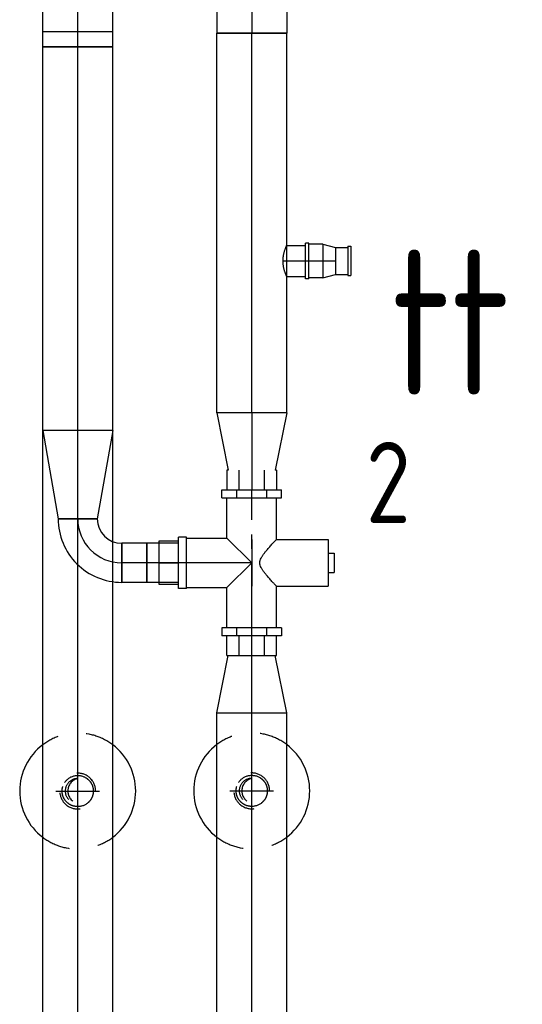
# Model space of a CAD drawing. Extents: x -156717 to 425753, y -51191 to 363295.
# Tile 439 of 502: x 216030 to 216463, y 169838 to 170688. Entities that reach past the tile are written whole.
import ezdxf
from ezdxf.enums import TextEntityAlignment as Align
from ezdxf.lldxf.tags import DXFTag

# ---------------------------------------------------------------- set-up
doc = ezdxf.new("R2010")
doc.units = 0
doc.header["$LTSCALE"] = 50
doc.linetypes.add('CENTER', pattern=[2, 1.25, -0.25, 0.25, -0.25])
doc.linetypes.add('STREEPJES', pattern=[0.1, 0.05, -0.05])
doc.layers.get('0').update_dxf_attribs({"linetype": 'CONTINUOUS'})
for name, color, linetype in [('57LB', 4, 'CONTINUOUS'), ('WL5501--_D', 151, 'CONTINUOUS'), ('WL5501--_HARTLIJN', 8, 'CONTINUOUS'), ('WL5502--_D', 150, 'CONTINUOUS'), ('WL5502--_HARTLIJN', 8, 'CONTINUOUS')]:
    doc.layers.add(name, color=color, linetype=linetype)
doc.styles.add('BURO-025', font='ARIAL.TTF', dxfattribs={"height": 125})
doc.styles.add('ISO25', font='ISO', dxfattribs={"width": 0.9})
tags = doc.linetypes.add('CENTER2', pattern=[28.575, 19.05, -3.175, 3.175, -3.175]).pattern_tags.tags
tags[10:11] = [DXFTag(74, 4), DXFTag(75, 0), DXFTag(340, '0'), DXFTag(46, 1.0), DXFTag(50, 0.0), DXFTag(44, 0.0), DXFTag(45, 0.0)]
tags[8:9] = [DXFTag(74, 4), DXFTag(75, 0), DXFTag(340, '0'), DXFTag(46, 1.0), DXFTag(50, 0.0), DXFTag(44, 0.0), DXFTag(45, 0.0)]
tags[6:7] = [DXFTag(74, 4), DXFTag(75, 0), DXFTag(340, '0'), DXFTag(46, 1.0), DXFTag(50, 0.0), DXFTag(44, 0.0), DXFTag(45, 0.0)]
tags[4:5] = [DXFTag(74, 4), DXFTag(75, 0), DXFTag(340, '0'), DXFTag(46, 1.0), DXFTag(50, 0.0), DXFTag(44, 0.0), DXFTag(45, 0.0)]

# ---------------------------------------------------------------- blocks, each defined once
blk = doc.blocks.new('*U935')
at = {"color": 0, "ltscale": 10}
for p, q in [((3.17, 13.45, -3400), (19.36, 13.45, -3400)), ((3.17, -13.45, -3400), (19.36, -13.45, -3400))]:
    blk.add_line(p, q, dxfattribs=at)
blk.add_spline([(3.14, -13.38, -3400), (3.04, -13.17, -3400), (2.9, -12.83, -3400), (2.7, -12.36, -3400), (2.45, -11.76, -3400), (2.17, -11.04, -3400), (1.87, -10.21, -3400), (1.55, -9.27, -3400), (1.23, -8.23, -3400), (0.92, -7.11, -3400), (0.64, -5.92, -3400), (0.4, -4.67, -3400), (0.21, -3.37, -3400), (0.08, -2.04, -3400), (0.01, -0.68, -3400), (0.01, 0.68, -3400), (0.08, 2.04, -3400), (0.21, 3.37, -3400), (0.4, 4.67, -3400), (0.64, 5.92, -3400), (0.92, 7.11, -3400), (1.23, 8.23, -3400), (1.55, 9.27, -3400), (1.87, 10.21, -3400), (2.17, 11.04, -3400), (2.45, 11.76, -3400), (2.7, 12.36, -3400), (2.9, 12.83, -3400), (3.04, 13.17, -3400), (3.14, 13.38, -3400), (3.17, 13.45, -3400)], degree=3, dxfattribs=at)
at = {"layer": 'WL5502--_HARTLIJN', "linetype": 'CENTER2'}
blk.add_line((0, 0, -3400), (34.36, 0, -3400), dxfattribs=at)
at = {"layer": 'WL5502--_D', "color": 2, "style": 'BURO-025'}
blk.add_attdef('POSNR', text='', height=125, dxfattribs=at).set_placement((0, 0), align=Align.MIDDLE)
blk = doc.blocks.new('*U936')
at = {"color": 0, "ltscale": 10}
for p, q in [((-12, 15.45, -3400), (-15, 15.45, -3400)), ((-15, -15.45, -3400), (-15, 15.45, -3400)), ((-12, -15.45, -3400), (-12, 15.45, -3400)), ((0, 14.45, -3400), (-12, 14.45, -3400)), ((0, 14.45, -3400), (11, 11.65, -3400)), ((0, 14.45, -3400), (0, -14.45, -3400)), ((11, 11.65, -3400), (21.4, 11.65, -3400)), ((11, 11.65, -3400), (11, -11.65, -3400)), ((21.4, 12.65, -3400), (24, 12.65, -3400)), ((21.4, 12.65, -3400), (21.4, -12.65, -3400)), ((24, 12.65, -3400), (24, -12.65, -3400)), ((-12, -15.45, -3400), (-15, -15.45, -3400)), ((0, -14.45, -3400), (-12, -14.45, -3400)), ((0, -14.45, -3400), (11, -11.65, -3400)), ((11, -11.65, -3400), (21.4, -11.65, -3400)), ((21.4, -12.65, -3400), (24, -12.65, -3400))]:
    blk.add_line(p, q, dxfattribs=at)
at = {"layer": 'WL5502--_HARTLIJN', "linetype": 'CENTER2'}
blk.add_line((0, 0, -3400), (11, 0, -3400), dxfattribs=at)
at = {"layer": 'WL5502--_D', "color": 2, "style": 'BURO-025'}
blk.add_attdef('POSNR', text='', height=125, dxfattribs=at).set_placement((0, 0), align=Align.MIDDLE)
blk = doc.blocks.new('*U1179')
at = {"color": 2, "ltscale": 10}
for start, end in [(37.08506, 142.91494), (217.08506, 322.91494)]:
    blk.add_arc((0, 0, -3296.04), 50, start, end, dxfattribs=at)
at = {"color": 8, "linetype": 'STREEPJES', "ltscale": 10}
for start, end in [(142.91494, 217.08506), (322.91494, 37.08506)]:
    blk.add_arc((0, 0, -3296.04), 50, start, end, dxfattribs=at)
at = {"layer": 'WL5501--_HARTLIJN', "linetype": 'CENTER2'}
for p, q in [((0, 14.91, -3296.04), (0, -14.91, -3296.04)), ((-14.91, 0, -3296.04), (14.91, 0, -3296.04))]:
    blk.add_line(p, q, dxfattribs=at)
at = {"layer": 'WL5501--_D', "color": 2, "style": 'BURO-025', "flags": 1}
for tag in ['TYPE', 'FABR']:
    blk.add_attdef(tag, text='', height=125, dxfattribs=at).set_placement((0, 0), align=Align.MIDDLE)
blk = doc.blocks.new('*U1180')
at = {"color": 8, "linetype": 'STREEPJES', "ltscale": 10}
for end in [180, 359.82]:
    blk.add_arc((0, 0, -3307.04), 15.45, 0, end, dxfattribs=at)
at = {"layer": 'WL5501--_HARTLIJN', "linetype": 'CENTER2'}
blk.add_circle((0, 0, -3307.04), 0.075, dxfattribs=at)
at = {"layer": 'WL5501--_D', "color": 2, "style": 'BURO-025'}
blk.add_attdef('POSNR', text='', height=125, dxfattribs=at).set_placement((0, 0), align=Align.MIDDLE)
blk = doc.blocks.new('*U1181')
at = {"color": 8, "linetype": 'STREEPJES', "ltscale": 10}
blk.add_circle((0, 0, -3373.02), 13.45, dxfattribs=at)
blk.add_circle((0, 0, -3373.02), 13.45, dxfattribs=at)
for centre, radius, start, end in [((0, 0, -3373.02), 10.76, 270, 90), ((-2.55, 0, -3373.02), 11.06, 283.35118, 76.64882)]:
    blk.add_arc(centre, radius, start, end, dxfattribs=at)
blk.add_spline([(0, 13.45, -3373.02), (-4.16, 12.79, -3373.02), (-7.91, 10.88, -3373.02), (-10.88, 7.91, -3373.02), (-12.79, 4.16, -3373.02), (-13.45, 0, -3373.02), (-12.79, -4.16, -3373.02), (-10.88, -7.91, -3373.02), (-7.91, -10.88, -3373.02), (-4.16, -12.79, -3373.02), (0, -13.45, -3373.02), (4.16, -12.79, -3373.02), (7.91, -10.88, -3373.02), (10.88, -7.91, -3373.02), (12.79, -4.16, -3373.02), (13.45, 0, -3373.02), (12.79, 4.16, -3373.02), (10.88, 7.91, -3373.02), (7.91, 10.88, -3373.02), (4.16, 12.79, -3373.02), (0, 13.45, -3373.02)], degree=3, dxfattribs=at)
at = {"layer": 'WL5501--_HARTLIJN', "linetype": 'CENTER2'}
for p, q in [((0, 18.83, -3373.02), (0, -18.83, -3373.02)), ((18.83, 0, -3373.02), (-18.83, 0, -3373.02))]:
    blk.add_line(p, q, dxfattribs=at)
blk.add_circle((0, 0, -3373.02), 0.075, dxfattribs=at)
at = {"layer": 'WL5501--_D', "color": 2, "style": 'BURO-025'}
blk.add_attdef('POSNR', text='', height=125, dxfattribs=at).set_placement((0, 0), align=Align.MIDDLE)
blk = doc.blocks.new('*U1182')
at = {"color": 2, "ltscale": 10}
for start, end in [(37.08506, 142.91494), (217.08506, 322.91494)]:
    blk.add_arc((0, 0, -3299.23), 50, start, end, dxfattribs=at)
at = {"color": 8, "linetype": 'STREEPJES', "ltscale": 10}
for start, end in [(142.91494, 217.08506), (322.91494, 37.08506)]:
    blk.add_arc((0, 0, -3299.23), 50, start, end, dxfattribs=at)
at = {"layer": 'WL5502--_HARTLIJN', "linetype": 'CENTER2'}
for p, q in [((0, 14.91, -3299.23), (0, -14.91, -3299.23)), ((-14.91, 0, -3299.23), (14.91, 0, -3299.23))]:
    blk.add_line(p, q, dxfattribs=at)
at = {"layer": 'WL5502--_D', "color": 2, "style": 'BURO-025', "flags": 1}
for tag in ['TYPE', 'FABR']:
    blk.add_attdef(tag, text='', height=125, dxfattribs=at).set_placement((0, 0), align=Align.MIDDLE)
blk = doc.blocks.new('*U1183')
at = {"color": 8, "linetype": 'STREEPJES', "ltscale": 10}
for end in [180, 359.82]:
    blk.add_arc((0, 0, -3310.23), 15.45, 0, end, dxfattribs=at)
at = {"layer": 'WL5502--_HARTLIJN', "linetype": 'CENTER2'}
blk.add_circle((0, 0, -3310.23), 0.075, dxfattribs=at)
at = {"layer": 'WL5502--_D', "color": 2, "style": 'BURO-025'}
blk.add_attdef('POSNR', text='', height=125, dxfattribs=at).set_placement((0, 0), align=Align.MIDDLE)
blk = doc.blocks.new('*U1184')
at = {"color": 8, "linetype": 'STREEPJES', "ltscale": 10}
blk.add_circle((0, 0, -3373.02), 13.45, dxfattribs=at)
blk.add_circle((0, 0, -3373.02), 13.45, dxfattribs=at)
for centre, radius, start, end in [((0, 0, -3373.02), 10.76, 90, 270), ((2.55, 0, -3373.02), 11.06, 103.35118, 256.64882)]:
    blk.add_arc(centre, radius, start, end, dxfattribs=at)
blk.add_spline([(0, -13.45, -3373.02), (4.16, -12.79, -3373.02), (7.91, -10.88, -3373.02), (10.88, -7.91, -3373.02), (12.79, -4.16, -3373.02), (13.45, 0, -3373.02), (12.79, 4.16, -3373.02), (10.88, 7.91, -3373.02), (7.91, 10.88, -3373.02), (4.16, 12.79, -3373.02), (0, 13.45, -3373.02), (-4.16, 12.79, -3373.02), (-7.91, 10.88, -3373.02), (-10.88, 7.91, -3373.02), (-12.79, 4.16, -3373.02), (-13.45, 0, -3373.02), (-12.79, -4.16, -3373.02), (-10.88, -7.91, -3373.02), (-7.91, -10.88, -3373.02), (-4.16, -12.79, -3373.02), (0, -13.45, -3373.02)], degree=3, dxfattribs=at)
at = {"layer": 'WL5502--_HARTLIJN', "linetype": 'CENTER2'}
for p, q in [((0, -18.83, -3373.02), (0, 18.83, -3373.02)), ((-18.83, 0, -3373.02), (18.83, 0, -3373.02))]:
    blk.add_line(p, q, dxfattribs=at)
blk.add_circle((0, 0, -3373.02), 0.075, dxfattribs=at)
at = {"layer": 'WL5502--_D', "color": 2, "style": 'BURO-025'}
blk.add_attdef('POSNR', text='', height=125, dxfattribs=at).set_placement((0, 0), align=Align.MIDDLE)
blk = doc.blocks.new('*U1568')
at = {"color": 0, "ltscale": 10}
for p, q in [((0, 30.15, -3600), (327.56, 30.15, -3600)), ((0, -30.15, -3600), (0, 30.15, -3600)), ((327.56, 30.15, -3600), (327.56, -30.15, -3600)), ((0, -30.15, -3600), (327.56, -30.15, -3600))]:
    blk.add_line(p, q, dxfattribs=at)
at = {"layer": 'WL5502--_HARTLIJN', "linetype": 'CENTER2'}
blk.add_line((0, 0, -3600), (327.56, 0, -3600), dxfattribs=at)
at = {"layer": 'WL5502--_D', "color": 2, "style": 'BURO-025'}
blk.add_attdef('POSNR', text='', height=125, dxfattribs=at).set_placement((0, 0), align=Align.MIDDLE)
blk = doc.blocks.new('*U1569')
at = {"color": 0, "ltscale": 10}
for p, q in [((13, 30.15, -3600), (703.07, 30.15, -3600)), ((703.07, 30.15, -3600), (703.07, -30.15, -3600)), ((13, -30.15, -3600), (703.07, -30.15, -3600))]:
    blk.add_line(p, q, dxfattribs=at)
at = {"layer": 'WL5502--_HARTLIJN', "linetype": 'CENTER2'}
blk.add_line((0, 0, -3600), (703.07, 0, -3600), dxfattribs=at)
at = {"layer": 'WL5502--_D', "color": 2, "style": 'BURO-025'}
blk.add_attdef('POSNR', text='', height=125, dxfattribs=at).set_placement((0, 0), align=Align.MIDDLE)
blk = doc.blocks.new('*U1570')
at = {"color": 0, "ltscale": 10}
for p, q in [((0, 30.15, -3600), (49.42, 20.25, -3600)), ((0, 30.15, -3600), (0, -30.15, -3600)), ((0, -30.15, -3600), (49.42, -20.25, -3600))]:
    blk.add_line(p, q, dxfattribs=at)
at = {"layer": 'WL5502--_HARTLIJN', "linetype": 'CENTER2'}
blk.add_line((0, 0, -3600), (66.42, 0, -3600), dxfattribs=at)
for centre in [(0, 0, -3600), (66.42, 0, -3600)]:
    blk.add_circle(centre, 0.075, dxfattribs=at)
at = {"layer": 'WL5502--_D', "color": 2, "style": 'BURO-025'}
blk.add_attdef('POSNR', text='', height=125, dxfattribs=at).set_placement((0, 0), align=Align.MIDDLE)
blk = doc.blocks.new('*U1571')
at = {"color": 0, "ltscale": 10}
for p, q in [((-30.15, 0, -3600), (-30.15, 64, -3600)), ((-30.15, 64, -3600), (30.15, 64, -3600)), ((30.15, 0, -3600), (30.15, 64, -3600))]:
    blk.add_line(p, q, dxfattribs=at)
at = {"layer": 'WL5502--_HARTLIJN', "linetype": 'CENTER2'}
blk.add_line((0, 0, -3600), (0, 64, -3600), dxfattribs=at)
blk.add_circle((0, 0, -3600), 0.075, dxfattribs=at)
at = {"layer": 'WL5502--_D', "color": 2, "style": 'BURO-025'}
blk.add_attdef('POSNR', text='', height=125, dxfattribs=at).set_placement((0, 0), align=Align.MIDDLE)
blk = doc.blocks.new('*U1573')
at = {"color": 0, "ltscale": 10}
for p, q in [((0, 30.15, -3600), (49.42, 20.25, -3600)), ((0, 30.15, -3600), (0, -30.15, -3600)), ((0, -30.15, -3600), (49.42, -20.25, -3600))]:
    blk.add_line(p, q, dxfattribs=at)
at = {"layer": 'WL5502--_HARTLIJN', "linetype": 'CENTER2'}
blk.add_line((0, 0, -3600), (66.42, 0, -3600), dxfattribs=at)
for centre in [(0, 0, -3600), (66.42, 0, -3600)]:
    blk.add_circle(centre, 0.075, dxfattribs=at)
at = {"layer": 'WL5502--_D', "color": 2, "style": 'BURO-025'}
blk.add_attdef('POSNR', text='', height=125, dxfattribs=at).set_placement((0, 0), align=Align.MIDDLE)
blk = doc.blocks.new('*U1576')
at = {"color": 2, "ltscale": 10}
for p, q in [((-18.54, 80, -3600), (-18.54, 63, -3600)), ((0, 80, -3600), (-18.54, 80, -3600)), ((0, 80, -3600), (0, 63, -3600)), ((18.54, 80, -3600), (0, 80, -3600)), ((18.54, 63, -3600), (18.54, 80, -3600)), ((-22.24, 56.2, -3600), (-22.24, 63, -3600)), ((-22.24, 63, -3600), (0, 63, -3600)), ((0, 56.2, -3600), (0, 63, -3600)), ((0, 63, -3600), (22.24, 63, -3600)), ((22.24, 56.2, -3600), (22.24, 63, -3600)), ((-22.24, 56.2, -3600), (0, 56.2, -3600)), ((-21.4, 56.2, -3600), (-21.4, 21.4, -3600)), ((0, 56.2, -3600), (22.24, 56.2, -3600)), ((21.4, 56.2, -3600), (21.4, 21.4, -3600)), ((-56.2, 25.68, -3600), (-63, 25.68, -3600)), ((-63, 12.84, -3600), (-63, 25.68, -3600)), ((-56.2, 12.84, -3600), (-56.2, 25.68, -3600)), ((56.2, 25.68, -3600), (63, 25.68, -3600)), ((56.2, 25.68, -3600), (56.2, 12.84, -3600)), ((63, 25.68, -3600), (63, 12.84, -3600)), ((-80, 21.4, -3600), (-63, 21.4, -3600)), ((-80, 21.4, -3600), (-80, 10.7, -3600)), ((-56.2, 21.4, -3600), (-21.4, 21.4, -3600)), ((-21.4, 21.4, -3600), (0, 0, -3600)), ((21.4, 21.4, -3600), (0, 0, -3600)), ((21.4, 21.4, -3600), (56.2, 21.4, -3600)), ((80, 21.4, -3600), (63, 21.4, -3600)), ((80, 20.25, -3600), (80, 21.4, -3600)), ((-80, 10.7, -3600), (-63, 10.7, -3600)), ((-80, 10.7, -3600), (-80, -10.7, -3600)), ((-63, 12.84, -3600), (-56.2, 12.84, -3600)), ((-63, -12.84, -3600), (-63, 12.84, -3600)), ((-56.2, -12.84, -3600), (-56.2, 12.84, -3600)), ((56.2, 12.84, -3600), (63, 12.84, -3600)), ((56.2, 12.84, -3600), (56.2, -12.84, -3600)), ((63, 12.84, -3600), (63, -12.84, -3600)), ((63, 10.7, -3600), (80, 10.7, -3600)), ((20.22, 0, -3600), (-20.22, 0, -3600)), ((-63, -10.7, -3600), (-80, -10.7, -3600)), ((-80, -10.7, -3600), (-80, -21.4, -3600)), ((-56.2, -12.84, -3600), (-63, -12.84, -3600)), ((-63, -25.68, -3600), (-63, -12.84, -3600)), ((-56.2, -25.68, -3600), (-56.2, -12.84, -3600)), ((63, -12.84, -3600), (56.2, -12.84, -3600)), ((56.2, -12.84, -3600), (56.2, -25.68, -3600)), ((80, -10.7, -3600), (63, -10.7, -3600)), ((63, -12.84, -3600), (63, -25.68, -3600)), ((-80, -21.4, -3600), (-63, -21.4, -3600)), ((-56.2, -21.4, -3600), (-20.22, -21.4, -3600)), ((-20.22, -21.4, -3600), (-20.22, -66, -3600)), ((20.22, -21.4, -3600), (20.22, -66, -3600)), ((20.22, -21.4, -3600), (56.2, -21.4, -3600)), ((80, -21.4, -3600), (63, -21.4, -3600)), ((80, -21.4, -3600), (80, -20.25, -3600)), ((-56.2, -25.68, -3600), (-63, -25.68, -3600)), ((56.2, -25.68, -3600), (63, -25.68, -3600)), ((20.22, -66, -3600), (-20.22, -66, -3600)), ((-8.43, -66, -3600), (-8.43, -71, -3600)), ((8.43, -66, -3600), (8.43, -71, -3600)), ((8.43, -71, -3600), (-8.43, -71, -3600))]:
    blk.add_line(p, q, dxfattribs=at)
blk.add_spline([(-20.12, -21.3, -3600), (-19.81, -21.01, -3600), (-19.29, -20.53, -3600), (-18.58, -19.86, -3600), (-17.68, -19.02, -3600), (-16.6, -18.02, -3600), (-15.34, -16.87, -3600), (-13.93, -15.6, -3600), (-12.38, -14.23, -3600), (-10.7, -12.79, -3600), (-8.9, -11.34, -3600), (-7.02, -9.93, -3600), (-5.07, -8.65, -3600), (-3.06, -7.65, -3600), (-1.02, -7.09, -3600), (1.02, -7.09, -3600), (3.06, -7.65, -3600), (5.07, -8.65, -3600), (7.02, -9.93, -3600), (8.9, -11.34, -3600), (10.7, -12.79, -3600), (12.38, -14.23, -3600), (13.93, -15.6, -3600), (15.34, -16.87, -3600), (16.6, -18.02, -3600), (17.68, -19.02, -3600), (18.58, -19.86, -3600), (19.29, -20.53, -3600), (19.81, -21.01, -3600), (20.12, -21.3, -3600), (20.22, -21.4, -3600)], degree=3, dxfattribs=at)
at = {"layer": 'WL5502--_HARTLIJN', "linetype": 'CENTER'}
for p, q in [((0, 0, -3600), (0, 63, -3600)), ((-63, 0, -3600), (63, 0, -3600))]:
    blk.add_line(p, q, dxfattribs=at)
at = {"layer": 'WL5502--_D', "color": 2, "style": 'BURO-025'}
blk.add_attdef('POSNR', text='', height=125, dxfattribs=at).set_placement((0, 0), align=Align.MIDDLE)
at = {"layer": 'WL5502--_D', "color": 2, "style": 'BURO-025', "flags": 1}
for tag in ['TYPE', 'FABR']:
    blk.add_attdef(tag, text='', height=125, dxfattribs=at).set_placement((0, 0), align=Align.MIDDLE)
blk = doc.blocks.new('*U1577')
at = {"color": 0, "ltscale": 10}
for p, q in [((0, 16.85, -3600), (27.52, 16.85, -3600)), ((27.52, 16.85, -3600), (27.52, -16.85, -3600)), ((0, -16.85, -3600), (27.52, -16.85, -3600))]:
    blk.add_line(p, q, dxfattribs=at)
at = {"layer": 'WL5502--_HARTLIJN', "linetype": 'CENTER2'}
blk.add_line((0, 0, -3600), (27.52, 0, -3600), dxfattribs=at)
at = {"layer": 'WL5502--_D', "color": 2, "style": 'BURO-025'}
blk.add_attdef('POSNR', text='', height=125, dxfattribs=at).set_placement((0, 0), align=Align.MIDDLE)
blk = doc.blocks.new('*U1578')
at = {"color": 0, "ltscale": 10}
for p, q in [((0, 16.85, -3600), (21.48, 16.85, -3600)), ((0, -16.85, -3600), (0, 16.85, -3600)), ((21.48, 16.85, -3600), (21.48, -16.85, -3600)), ((0, -16.85, -3600), (21.48, -16.85, -3600))]:
    blk.add_line(p, q, dxfattribs=at)
at = {"layer": 'WL5502--_HARTLIJN', "linetype": 'CENTER2'}
blk.add_line((0, 0, -3600), (21.48, 0, -3600), dxfattribs=at)
at = {"layer": 'WL5502--_D', "color": 2, "style": 'BURO-025'}
blk.add_attdef('POSNR', text='', height=125, dxfattribs=at).set_placement((0, 0), align=Align.MIDDLE)
blk = doc.blocks.new('*U1579')
at = {"color": 0, "ltscale": 10}
for p, q in [((-38, -16.85, -3600), (-38, 16.85, -3600)), ((16.85, -38, -3600), (-16.85, -38, -3600))]:
    blk.add_line(p, q, dxfattribs=at)
for radius, start in [(54.85, 360), (21.15, 0)]:
    blk.add_arc((-38, -38, -3600), radius, start, 90, dxfattribs=at)
at = {"layer": 'WL5502--_HARTLIJN', "linetype": 'CENTER2'}
blk.add_arc((-38, -38, -3600), 38, 0, 90, dxfattribs=at)
at = {"layer": 'WL5502--_D', "color": 2, "style": 'BURO-025'}
blk.add_attdef('POSNR', text='', height=125, dxfattribs=at).set_placement((0, 0), align=Align.MIDDLE)
blk = doc.blocks.new('*U1584')
at = {"color": 0, "ltscale": 10}
for p, q in [((76, 30.15, -3600), (0, 16.85, -3600)), ((76, -30.15, -3600), (76, 30.15, -3600)), ((0, -16.85, -3600), (0, 16.85, -3600)), ((76, -30.15, -3600), (0, -16.85, -3600))]:
    blk.add_line(p, q, dxfattribs=at)
at = {"layer": 'WL5502--_HARTLIJN', "linetype": 'CENTER2'}
blk.add_line((0, 0, -3600), (76, 0, -3600), dxfattribs=at)
for centre in [(0, 0, -3600), (76, 0, -3600)]:
    blk.add_circle(centre, 0.075, dxfattribs=at)
at = {"layer": 'WL5502--_D', "color": 2, "style": 'BURO-025'}
blk.add_attdef('POSNR', text='', height=125, dxfattribs=at).set_placement((0, 0), align=Align.MIDDLE)
blk = doc.blocks.new('*U1585')
at = {"color": 0, "ltscale": 10}
for p, q in [((0, 30.15, -3600), (344.22, 30.15, -3600)), ((0, -30.15, -3600), (0, 30.15, -3600)), ((344.22, 30.15, -3600), (344.22, -30.15, -3600)), ((0, -30.15, -3600), (344.22, -30.15, -3600))]:
    blk.add_line(p, q, dxfattribs=at)
at = {"layer": 'WL5501--_HARTLIJN', "linetype": 'CENTER2'}
blk.add_line((0, 0, -3600), (344.22, 0, -3600), dxfattribs=at)
at = {"layer": 'WL5501--_D', "color": 2, "style": 'BURO-025'}
blk.add_attdef('POSNR', text='', height=125, dxfattribs=at).set_placement((0, 0), align=Align.MIDDLE)
blk = doc.blocks.new('*U1595')
at = {"color": 0, "ltscale": 10}
for p, q in [((-76, 30.15, -3400), (-65.99, 30.15, -3400)), ((-76, -30.15, -3400), (-76, 30.15, -3400)), ((-65.99, 30.15, -3400), (-46.67, 30.15, -3400)), ((-46.67, 30.15, -3400), (-29.33, 30.15, -3400)), ((-29.33, 30.15, -3400), (-15.18, 30.15, -3400)), ((-15.18, 30.15, -3400), (-5.18, 30.15, -3400)), ((-5.18, 30.15, -3400), (0, 30.15, -3400)), ((-76, -30.15, -3400), (-65.99, -30.15, -3400)), ((-65.99, -30.15, -3400), (-46.67, -30.15, -3400)), ((-46.67, -30.15, -3400), (-29.33, -30.15, -3400)), ((-29.33, -30.15, -3400), (-15.18, -30.15, -3400)), ((-15.18, -30.15, -3400), (-5.18, -30.15, -3400)), ((-5.18, -30.15, -3400), (0, -30.15, -3400))]:
    blk.add_line(p, q, dxfattribs=at)
at = {"layer": 'WL5501--_HARTLIJN', "linetype": 'CENTER2'}
blk.add_line((-76, 0, -3400), (0, 0, -3400), dxfattribs=at)
at = {"layer": 'WL5501--_D', "color": 2, "style": 'BURO-025'}
blk.add_attdef('POSNR', text='', height=125, dxfattribs=at).set_placement((0, 0), align=Align.MIDDLE)
blk = doc.blocks.new('*U1596')
at = {"color": 0, "ltscale": 10}
for p, q in [((24, 30.15, -3400), (960.83, 30.15, -3400)), ((960.83, 30.15, -3400), (960.83, -30.15, -3400)), ((24, -30.15, -3400), (960.83, -30.15, -3400))]:
    blk.add_line(p, q, dxfattribs=at)
at = {"layer": 'WL5501--_HARTLIJN', "linetype": 'CENTER2'}
blk.add_line((0, 0, -3400), (960.83, 0, -3400), dxfattribs=at)
at = {"layer": 'WL5501--_D', "color": 2, "style": 'BURO-025'}
blk.add_attdef('POSNR', text='', height=125, dxfattribs=at).set_placement((0, 0), align=Align.MIDDLE)

msp = doc.modelspace()

# ---------------------------------------------------------------- block references
at = {"layer": 'WL5501--_D'}
for name, p, rotation in [('*U1595', (216079.79628, 170740.18731, 3400), 90), ('*U1596', (216079.79628, 169703.36185, 3400), 90), ('*U1179', (216079.79628, 170022.34257, 3296.04455), 90), ('*U1181', (216079.79628, 170022.34257, 3373.0163), 180)]:
    msp.add_blockref(name, p, dxfattribs=dict(at, rotation=rotation))
msp.add_blockref('*U1180', (216079.79628, 170022.34257, 3307.04455), dxfattribs=at)
at = {"layer": 'WL5502--_D'}
for name, p, rotation in [('*U1571', (216229.79628, 170740.18731, 3600), 180), ('*U1585', (216079.80111, 170333.20815, 3600), 90), ('*U1568', (216229.79628, 170348.62815, 3600), 90), ('*U1570', (216229.79628, 170348.62815, 3600), 270), ('*U1584', (216079.80111, 170257.20815, 3600), 90), ('*U1576', (216229.79628, 170219.20815, 3600), 90), ('*U1579', (216079.80111, 170219.20815, 3600), 180), ('*U1578', (216139.27913, 170219.20815, 3600), 180), ('*U1577', (216166.79628, 170219.20815, 3600), 180), ('*U1573', (216229.79628, 170089.78815, 3600), 90), ('*U1569', (216229.79628, 169386.72287, 3600), 90), ('*U1182', (216229.79628, 170022.50564, 3499.23233), 90)]:
    msp.add_blockref(name, p, dxfattribs=dict(at, rotation=rotation))
for name, p in [('*U935', (216256.77997, 170479.60986, 3600)), ('*U936', (216291.14168, 170479.60986, 3600)), ('*U1184', (216229.79628, 170022.50564, 3573.0163)), ('*U1183', (216229.79628, 170022.50564, 3510.23233))]:
    msp.add_blockref(name, p, dxfattribs=at)

# ---------------------------------------------------------------- texts
at = {"layer": '57LB', "color": 2, "linetype": 'Continuous', "style": 'ISO25', "width": 0.9}
for s, height, p in [('tt', 125, (216349.43781, 170364.38002, 200)), ('2', 70, (216328.19451, 170253.4979))]:
    msp.add_text(s, height=height, dxfattribs=at).set_placement(p)

doc.saveas('drawing.dxf')
